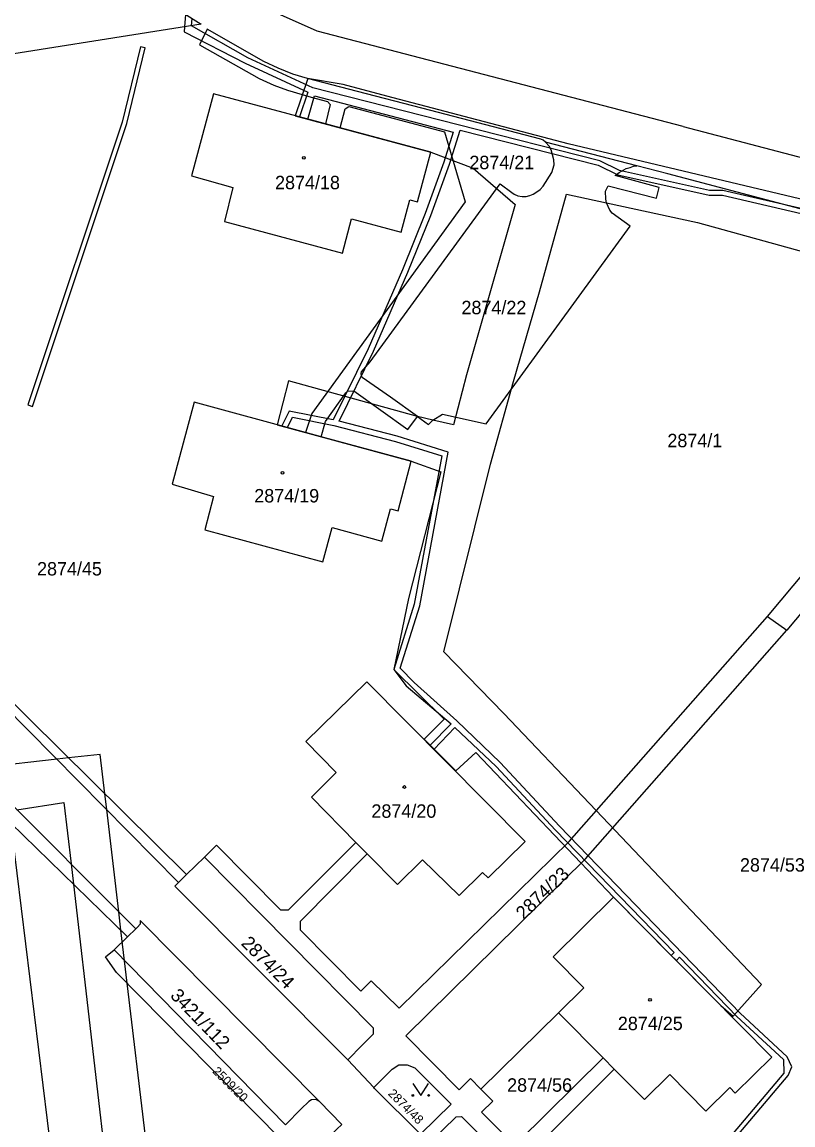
# Model space of a CAD drawing. Extents: x -869103 to -863415, y -1015889 to -1012477.
# Drawn here: x -866820.8 to -866723.2, y -1014986.6 to -1014847 of the extents above; entities that cross this region are included whole.
import ezdxf

# ---------------------------------------------------------------- set-up
doc = ezdxf.new("R2010")
doc.units = 0
for name, color, linetype in [('Hranice parcel', 7, 'Continuous'), ('Parcelní čísla', 7, 'Continuous'), ('Vnitřní kresba', 7, 'Continuous'), ('Věcná břemena k části', 7, 'Continuous'), ('Značky budov', 7, 'Continuous'), ('Značky kultur', 7, 'Continuous')]:
    doc.layers.add(name, color=color, linetype=linetype)

msp = doc.modelspace()

# ---------------------------------------------------------------- linework, layer by layer
at = {"layer": 'Hranice parcel'}
for p, q in [((-866780.54, -1014860.35), (-866782.41, -1014859.85)), ((-866782.94, -1014899.47), (-866784.93, -1014898.93)), ((-866726.42, -1014922.24), (-866723.98, -1014923.96)), ((-866826.93, -1014928.26), (-866799.98, -1014954.92)), ((-866807.44, -1014962.79), (-866825.98, -1014944.79)), ((-866778.53, -1014950.83), (-866777.11, -1014952.27)), ((-866797.71, -1014952.69), (-866799.98, -1014954.92)), ((-866779.57, -1014978.36), (-866801.47, -1014956.39)), ((-866809.16, -1014964.46), (-866807.44, -1014962.79)), ((-866787.46, -1014986.59), (-866809.16, -1014964.46)), ((-866762.72, -1014982.09), (-866752.9, -1014972.41)), ((-866752.9, -1014972.41), (-866747.26, -1014978.1)), ((-866779.57, -1014978.36), (-866776.29, -1014981.89)), ((-866745.83, -1014979.54), (-866747.26, -1014978.1)), ((-866780.33, -1014986.55), (-866783.15, -1014983.66))]:
    msp.add_line(p, q, dxfattribs=at)
for points in [[(-866827.25, -1014800.81), (-866825.72, -1014805.55), (-866824.43, -1014811.6), (-866822.5, -1014818.99), (-866819.79, -1014824.98), (-866814.59, -1014832.94), (-866808.7, -1014839.84), (-866805.6, -1014842.52), (-866798.13, -1014847.24), (-866829.6, -1014852.2), (-866835.48, -1014853.5), (-866883.36, -1014859.32), (-866885.48, -1014836.57)], [(-866754.54, -1014862.16), (-866754.82, -1014861.9), (-866755.12, -1014861.77), (-866770.19, -1014857.86), (-866778.36, -1014855.76), (-866784.65, -1014854.1), (-866786.52, -1014853.55), (-866788.4, -1014852.8), (-866790.18, -1014851.97), (-866797.37, -1014847.87), (-866798.34, -1014849.85), (-866790.78, -1014854.1), (-866789.85, -1014854.54), (-866788.92, -1014854.94), (-866787.22, -1014855.6), (-866784.21, -1014856.49), (-866782.12, -1014857.03), (-866781.82, -1014857.42), (-866782.41, -1014859.85)], [(-866782.41, -1014859.85), (-866796.56, -1014856.05), (-866799.37, -1014866.44), (-866794.12, -1014867.91), (-866795.19, -1014872.2), (-866780.24, -1014876.22), (-866779.1, -1014871.88), (-866772.81, -1014873.56), (-866771.72, -1014869.46), (-866770.74, -1014869.72), (-866769.07, -1014863.42), (-866780.54, -1014860.35)], [(-866780.54, -1014860.35), (-866779.91, -1014857.93), (-866779.44, -1014857.65), (-866767.32, -1014860.84), (-866764.72, -1014869.71), (-866784.13, -1014896.54), (-866784.93, -1014898.93)], [(-866770.74, -1014896.92), (-866774.17, -1014894.46), (-866777.76, -1014891.97), (-866777.85, -1014891.74), (-866777.88, -1014891.45), (-866777.82, -1014891.25), (-866776.74, -1014889.98), (-866760.27, -1014867.43), (-866758.82, -1014868.54), (-866758.51, -1014868.76), (-866758.03, -1014868.97), (-866757.51, -1014869.05), (-866757, -1014869.05), (-866756.52, -1014868.91), (-866756.08, -1014868.74), (-866755.62, -1014868.44), (-866755.22, -1014868.18), (-866754.83, -1014867.74), (-866753.73, -1014866.01), (-866753.45, -1014865.04), (-866753.47, -1014864.42), (-866753.81, -1014863.16), (-866754.06, -1014862.66), (-866754.54, -1014862.16)], [(-866770.74, -1014896.92), (-866769.35, -1014897.9), (-866768.79, -1014897.37), (-866767.58, -1014896.63), (-866762.03, -1014897.84), (-866743.81, -1014872.82), (-866746.11, -1014871.17), (-866746.41, -1014870.8), (-866746.82, -1014869.85), (-866746.92, -1014869.4), (-866746.96, -1014868.39), (-866746.59, -1014867.71), (-866740.5, -1014869.24), (-866740.15, -1014867.91), (-866745.72, -1014866.37), (-866745.23, -1014865.99), (-866744.34, -1014865.49), (-866743.82, -1014865.37), (-866743.38, -1014865.22), (-866742.96, -1014865.15), (-866754.54, -1014862.16)], [(-866726.42, -1014922.24), (-866709.76, -1014902.31), (-866709.5, -1014901.9), (-866709.32, -1014901.41), (-866709.06, -1014900.44), (-866705.45, -1014878.75), (-866705.35, -1014877.78), (-866705.56, -1014877.31), (-866705.93, -1014876.94), (-866707.85, -1014876.45), (-866706.8, -1014874.73), (-866701.71, -1014876.08), (-866696.03, -1014877.62)], [(-866682.06, -1014901.27), (-866680.72, -1014899.67), (-866680.6, -1014899.16), (-866680.7, -1014898.76), (-866684.5, -1014895.48), (-866692.28, -1014885.73), (-866696.99, -1014879.86), (-866697.75, -1014879.25), (-866702.07, -1014877.98), (-866702.57, -1014878.1), (-866702.97, -1014878.36), (-866703.3, -1014878.78), (-866703.41, -1014879.27), (-866707.35, -1014902.89), (-866707.61, -1014903.87), (-866707.75, -1014904.32), (-866708.27, -1014905.2), (-866708.57, -1014905.61), (-866723.98, -1014923.96)], [(-866782.94, -1014899.47), (-866782.39, -1014897.56), (-866779.8, -1014893.91), (-866779.6, -1014893.69), (-866778.8, -1014893.64), (-866771.95, -1014898.56), (-866770.74, -1014896.92)], [(-866784.93, -1014898.93), (-866799.02, -1014895.1), (-866801.82, -1014905.48), (-866796.56, -1014907.02), (-866797.68, -1014911.25), (-866782.74, -1014915.32), (-866781.55, -1014910.96), (-866775.26, -1014912.68), (-866774.18, -1014908.61), (-866773.21, -1014908.87), (-866771.53, -1014902.57), (-866782.94, -1014899.47)], [(-866777.11, -1014952.27), (-866785.61, -1014960.87), (-866785.59, -1014961.91), (-866777.91, -1014969.68), (-866776.63, -1014968.35), (-866773.05, -1014971.83), (-866751.56, -1014950.73), (-866726.42, -1014922.24)], [(-866762.72, -1014982.09), (-866764.04, -1014980.75), (-866765.48, -1014982.17), (-866772.24, -1014975.33), (-866749.49, -1014952.91), (-866723.98, -1014923.96)], [(-866777.11, -1014952.27), (-866773.28, -1014956.15), (-866770.11, -1014953.03), (-866765.48, -1014957.56), (-866762.51, -1014954.63), (-866761.78, -1014955.31), (-866757.13, -1014950.73), (-866777.16, -1014930.51), (-866784.86, -1014938.07), (-866781.03, -1014941.99), (-866784.17, -1014945.1), (-866778.53, -1014950.83)], [(-866879.99, -1014952.95), (-866873.8, -1014952.41), (-866839.14, -1014948.65), (-866826.32, -1014947.48), (-866822.01, -1014950.25), (-866816.55, -1014995.01), (-866820.36, -1014995.46)], [(-866797.71, -1014952.69), (-866796.19, -1014951.17), (-866788.09, -1014959.37), (-866787.09, -1014959.38), (-866778.53, -1014950.83)], [(-866797.71, -1014952.69), (-866776.37, -1014974.3), (-866776.36, -1014975.11), (-866777.74, -1014976.51), (-866779.57, -1014978.36)], [(-866801.47, -1014956.39), (-866800.99, -1014955.92), (-866799.98, -1014954.92)], [(-866752.9, -1014972.41), (-866749.7, -1014969.24), (-866753.57, -1014965.33), (-866745.93, -1014957.78), (-866725.89, -1014978.02), (-866730.51, -1014982.6), (-866731.21, -1014981.86), (-866734.23, -1014984.86), (-866738.8, -1014980.24), (-866741.99, -1014983.41), (-866745.83, -1014979.54)], [(-866783.15, -1014983.66), (-866805.84, -1014960.71), (-866805.86, -1014961.18), (-866806.17, -1014961.57)], [(-866806.17, -1014961.57), (-866806.39, -1014961.78), (-866807.44, -1014962.79)], [(-866785.48, -1014991.49), (-866786.65, -1014992.44), (-866787.51, -1014993), (-866788.84, -1014993.6), (-866790.22, -1014994.16), (-866791.17, -1014994.44), (-866800.01, -1014995.84), (-866800.34, -1014992.91), (-866791.48, -1014991.43), (-866790.51, -1014991.1), (-866788.71, -1014990.22), (-866788.11, -1014989.79), (-866787.87, -1014989.28), (-866787.91, -1014988.75), (-866788.16, -1014988.31), (-866808.87, -1014967.33), (-866810.23, -1014965.31), (-866809.16, -1014964.46)], [(-866776.29, -1014981.89), (-866773.94, -1014979.54), (-866773.1, -1014978.99), (-866772.06, -1014978.99), (-866771.09, -1014979.4), (-866766.49, -1014983.98), (-866770.36, -1014987.77)], [(-866747.26, -1014978.1), (-866757.96, -1014988.73), (-866758.92, -1014988.73), (-866762.64, -1014985.01), (-866761.22, -1014983.6), (-866762.72, -1014982.09)], [(-866747.25, -1015000.47), (-866756.54, -1014991.11), (-866756.48, -1014990.17), (-866745.83, -1014979.54)], [(-866770.36, -1014987.77), (-866776.18, -1014982), (-866776.29, -1014981.89)], [(-866784.17, -1014983.42), (-866784.49, -1014983.64), (-866785.46, -1014984.58), (-866787.46, -1014986.59)], [(-866783.15, -1014983.66), (-866783.61, -1014983.38), (-866784.17, -1014983.42)], [(-866769.24, -1014988.88), (-866765.87, -1014985.59), (-866765.16, -1014985.55), (-866749.42, -1015001.24), (-866744.11, -1015006.74), (-866744.12, -1015007.44), (-866747.43, -1015010.67)], [(-866781.88, -1014988.03), (-866780.95, -1014987.15), (-866780.33, -1014986.55)]]:
    msp.add_lwpolyline(points, dxfattribs=at)
at = {"layer": 'Vnitřní kresba'}
for p, q in [((-866783.43, -1014848.1), (-866788.1, -1014846.05)), ((-866737.12, -1014860.17), (-866783.43, -1014848.1)), ((-866737.12, -1014860.17), (-866712.88, -1014866.57)), ((-866739.06, -1014866.16), (-866742.96, -1014865.15)), ((-866706.8, -1014874.73), (-866739.06, -1014866.16)), ((-866823.14, -1014933.46), (-866800.99, -1014955.92)), ((-866825.09, -1014943.08), (-866806.39, -1014961.78))]:
    msp.add_line(p, q, dxfattribs=at)
at = {"layer": 'Věcná břemena k části'}
for points in [[(-866800.1, -1014845.99), (-866800.22, -1014847.57), (-866800.27, -1014848.18), (-866792.57, -1014852.18)], [(-866683.63, -1014899.94), (-866683.24, -1014898.88), (-866687.13, -1014894.3), (-866699.36, -1014882.71), (-866701.99, -1014881.25), (-866702.42, -1014880.49), (-866707.63, -1014877.81), (-866708.55, -1014874.68), (-866720.21, -1014871.04), (-866732.07, -1014868.28), (-866733.76, -1014868.29), (-866745.17, -1014865.75), (-866747.66, -1014864.53), (-866765.6, -1014859.97), (-866783.98, -1014855.28), (-866792.23, -1014851.49), (-866799.35, -1014847.43), (-866799.29, -1014846.51)], [(-866792.57, -1014852.18), (-866784.64, -1014855.83), (-866785.7, -1014858.96), (-866784.64, -1014859.25), (-866783.8, -1014856.3), (-866766.21, -1014860.9), (-866767.4, -1014864.69), (-866769.78, -1014871.22), (-866772.63, -1014878.34), (-866776.97, -1014888.35), (-866781.41, -1014897.31), (-866786.97, -1014896.22), (-866787.93, -1014898.11), (-866787.19, -1014898.31), (-866786.57, -1014897.01), (-866781.34, -1014898.05), (-866773.53, -1014900.06), (-866767.67, -1014901.9), (-866771.15, -1014920.69), (-866773.75, -1014928.95), (-866772.17, -1014931), (-866766.5, -1014935.81), (-866769.17, -1014938.58), (-866768.68, -1014939.08), (-866766, -1014936.28), (-866760.78, -1014941.22), (-866753.28, -1014949.29), (-866738.25, -1014964.79), (-866738.61, -1014965.15), (-866737.97, -1014965.8), (-866737.57, -1014965.39), (-866730.32, -1014972.87), (-866724.43, -1014978.33), (-866724.35, -1014980.05), (-866732.59, -1014989.81)], [(-866719.91, -1014869.94), (-866751.66, -1014862.4), (-866774.63, -1014856.36), (-866780.15, -1014854.85), (-866784.65, -1014854.1), (-866784.69, -1014854.23), (-866786.21, -1014858.83), (-866769.07, -1014863.42), (-866763.7, -1014865.45), (-866758.37, -1014870.06), (-866764.53, -1014891.61), (-866766.17, -1014897.98), (-866768.79, -1014897.37), (-866770.74, -1014896.92), (-866787.08, -1014892.38), (-866788.52, -1014897.96), (-866771.53, -1014902.57), (-866767.79, -1014903.9), (-866771.88, -1014919.96), (-866773.75, -1014928.95), (-866767.36, -1014935.25), (-866769.89, -1014937.75), (-866765.91, -1014941.76), (-866763.35, -1014939.46), (-866745.93, -1014957.78), (-866738.61, -1014965.15), (-866732.33, -1014971.51), (-866730.78, -1014972.84), (-866727.18, -1014968.84), (-866748.95, -1014945.93), (-866759.83, -1014934.51), (-866767.41, -1014926.69), (-866761.51, -1014902.95), (-866758.59, -1014892.46), (-866755.32, -1014881.1), (-866751.88, -1014868.75), (-866746.82, -1014869.85), (-866735.3, -1014872.36), (-866721.72, -1014876.09)], [(-866732.13, -1014990.19), (-866723.83, -1014980.37), (-866723.35, -1014979.25), (-866723.93, -1014977.97), (-866729.9, -1014972.45), (-866752.77, -1014948.8), (-866760.26, -1014940.74), (-866765.75, -1014935.46), (-866771.17, -1014930.57), (-866772.95, -1014928.79), (-866770.45, -1014920.87), (-866766.85, -1014901.42), (-866773.33, -1014899.39), (-866780.67, -1014897.48), (-866776.3, -1014888.65), (-866771.95, -1014878.61), (-866769.07, -1014871.47), (-866766.69, -1014864.94), (-866765.33, -1014860.66), (-866747.86, -1014865.09), (-866745.37, -1014866.32), (-866733.82, -1014868.89), (-866732.13, -1014868.88), (-866720.37, -1014871.62)], [(-866804.38, -1014994.8), (-866808.28, -1014961.97), (-866808.56, -1014959.61), (-866810.09, -1014946.69), (-866810.33, -1014944.68), (-866810.92, -1014939.71), (-866814.92, -1014940.15), (-866816.38, -1014940.31), (-866825.31, -1014941.29)], [(-866821.45, -1014946.72), (-866815.5, -1014945.79), (-866814.6, -1014953.56), (-866814.31, -1014956.12), (-866809.66, -1014996.33)]]:
    msp.add_lwpolyline(points, dxfattribs=at)
msp.add_lwpolyline([(-866819.49, -1014895.62), (-866807.55, -1014859.8), (-866805.23, -1014850.23), (-866805.81, -1014850.09), (-866808.13, -1014859.64), (-866820.06, -1014895.43)], close=True, dxfattribs=at)
at = {"layer": 'Značky budov'}
for centre in [(-866785.14, -1014864.16), (-866787.83, -1014904.05), (-866772.41, -1014943.82), (-866741.31, -1014970.76)]:
    msp.add_circle(centre, 0.175, dxfattribs=at)
at = {"layer": 'Značky kultur'}
msp.add_lwpolyline([(-866771.34, -1014981.38), (-866770.34, -1014982.88), (-866769.34, -1014981.38)], dxfattribs=at)
for centre in [(-866771.34, -1014982.88), (-866769.34, -1014982.88)]:
    msp.add_circle(centre, 0.1, dxfattribs=at)

# ---------------------------------------------------------------- texts
at = {"layer": 'Parcelní čísla'}
for s, p in [('2874/21', (-866764.18, -1014865.59)), ('2874/18', (-866788.78, -1014868.13)), ('2874/22', (-866765.18, -1014883.96)), ('2874/1', (-866739.11, -1014900.8)), ('2874/19', (-866791.41, -1014907.79)), ('2874/45', (-866818.91, -1014917.04)), ('2874/20', (-866776.58, -1014947.72)), ('2874/53', (-866729.92, -1014954.54)), ('2874/25', (-866745.38, -1014974.61)), ('2874/56', (-866759.4, -1014982.41))]:
    msp.add_text(s, height=1.7, dxfattribs=at).set_placement(p)
for s, height, rotation, p in [('2874/23', 1.7, 44, (-866757.3, -1014960.72)), ('2874/24', 1.7, 315, (-866793.17, -1014963.72)), ('3421/112', 1.7, 314, (-866802.14, -1014970.34)), ('2509/20', 1.139, 315, (-866796.79, -1014979.92)), ('2874/48', 1.139, 315, (-866774.56, -1014982.73))]:
    msp.add_text(s, height=height, rotation=rotation, dxfattribs=at).set_placement(p)

doc.saveas('drawing.dxf')
